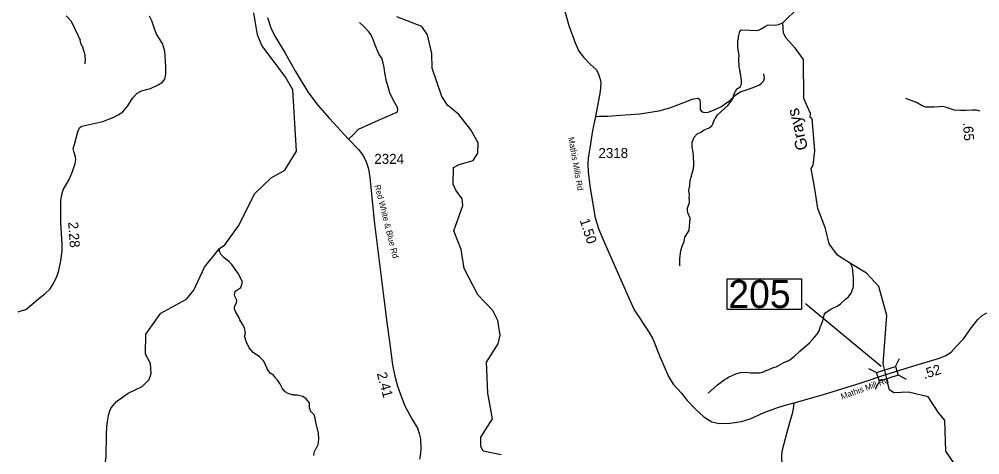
# Model space of a CAD drawing. Extents: x 1248224 to 1454986, y 825081 to 985870.
# Drawn here: x 1408611 to 1420659, y 887076 to 892543 of the extents above; entities that cross this region are included whole.
import ezdxf

# ---------------------------------------------------------------- set-up
doc = ezdxf.new("R2010")
doc.units = 0
for name, color, linetype in [('Exist Hydrographic Creek Single Shore', 7, 'Continuous'), ('Exist Hydrographic Creek Single Shore Label', 7, 'Continuous'), ('Exist Hydrographic Misc Water Feature', 7, 'Continuous'), ('Exist Road Non-System Type 51', 7, 'Continuous'), ('Exist Road Secondary Mileage Hundredths English Label', 7, 'Continuous'), ('Exist Road Secondary Structure Standard Bridge CELL', 7, 'Continuous'), ('Exist Road Secondary Structure Standard Bridge Number Label', 7, 'Continuous'), ('Exist Road Secondary Type 41 Attributed', 7, 'Continuous'), ('Exist Road Secondary Type 51 Attributed', 7, 'Continuous'), ('Exist Road Secondary Type 51 Label', 7, 'Continuous'), ('Exist Road Secondary Type 51 Number Label', 7, 'Continuous')]:
    doc.layers.add(name, color=color, linetype=linetype)

msp = doc.modelspace()

# ---------------------------------------------------------------- linework, layer by layer
at = {"layer": 'Exist Hydrographic Creek Single Shore'}
for points in [[(1410933, 889432), (1411124, 889666), (1411192, 889713), (1411360, 889949), (1411568, 890355), (1411772, 890551), (1411941, 890647), (1412087, 890887), (1412044, 891656), (1411947, 891825), (1411655, 892212), (1411599, 892348), (1411554, 892624)], [(1419506, 887969), (1419482, 888086), (1419445, 888217), (1419493, 888823), (1419392, 889187), (1419237, 889354), (1419039, 889479), (1418876, 889582), (1418770, 889725), (1418724, 889917), (1418629, 890169), (1418588, 890414), (1418545, 890668), (1418571, 890710), (1418591, 890893), (1418557, 891295), (1418533, 891311), (1418534, 891361), (1418454, 891546), (1418447, 892039), (1418349, 892175), (1418230, 892304), (1418198, 892370), (1418187, 892497), (1418393, 892700)], [(1409765, 887664), (1409833, 887744), (1409977, 887850), (1410154, 887932), (1410239, 888022), (1410265, 888097), (1410259, 888222), (1410195, 888338), (1410200, 888590), (1410388, 888852), (1410709, 889030), (1410802, 889143), (1410933, 889432)], [(1420341, 886965), (1420235, 887124), (1420219, 887510), (1420146, 887598), (1420010, 887803), (1419764, 887861), (1419582, 887856), (1419528, 887891), (1419506, 887969)], [(1409765, 887664), (1409748, 887638), (1409727, 887571), (1409714, 887495), (1409705, 887423), (1409702, 887333), (1409700, 887237), (1409698, 887145), (1409696, 887041), (1409678, 886931), (1409673, 886914)]]:
    msp.add_lwpolyline(points, dxfattribs=at)
at = {"layer": 'Exist Hydrographic Misc Water Feature'}
for points in [[(1409440, 891985), (1409438, 891993), (1409441, 892041), (1409435, 892114), (1409427, 892130), (1409427, 892138), (1409412, 892170), (1409412, 892178), (1409386, 892243), (1409374, 892275), (1409378, 892275), (1409356, 892332), (1409269, 892513), (1409201, 892586)], [(1414656, 887076), (1414432, 887123), (1414400, 887183), (1414402, 887298), (1414548, 887528), (1414488, 887848), (1414470, 888239), (1414617, 888469), (1414644, 888576), (1414614, 888761), (1414550, 888887), (1414362, 889084), (1414193, 889413), (1414156, 889653), (1414061, 889888), (1414175, 890204), (1414168, 890287), (1414087, 890397), (1414055, 890473), (1414059, 890683), (1414127, 890721), (1414303, 890770), (1414363, 890860), (1414366, 890992), (1414277, 891154), (1414123, 891348), (1413983, 891466), (1413910, 891575), (1413792, 891929), (1413787, 892113), (1413733, 892347), (1413660, 892450), (1413346, 892572)], [(1416901, 889443), (1416897, 889451), (1416895, 889475), (1416895, 889539), (1416909, 889635), (1416922, 889682), (1416950, 889754), (1416961, 889806), (1417015, 889892), (1417018, 889952), (1417024, 889984), (1417026, 890048), (1416999, 890113), (1416992, 890145), (1416993, 890171), (1417018, 890241), (1417019, 890287), (1417015, 890289), (1417016, 890340), (1417009, 890397), (1417023, 890457), (1417028, 890524), (1417032, 890532), (1417033, 890548), (1417041, 890572), (1417041, 890582), (1417067, 890668), (1417068, 890686), (1417072, 890700), (1417074, 890772), (1417070, 890780), (1417067, 890844), (1417052, 890941), (1417051, 891004), (1417055, 891008), (1417076, 891064), (1417113, 891103), (1417169, 891130), (1417202, 891153), (1417242, 891172), (1417258, 891176), (1417283, 891191), (1417297, 891207), (1417312, 891230), (1417337, 891294), (1417345, 891302), (1417370, 891345), (1417501, 891466), (1417538, 891509), (1417550, 891525), (1417567, 891557), (1417571, 891581), (1417586, 891624), (1417595, 891640), (1417621, 891672), (1417637, 891681), (1417652, 891695), (1417670, 891727), (1417670, 891789), (1417664, 891791), (1417662, 891843), (1417650, 891887), (1417652, 891891), (1417639, 891947), (1417637, 892043), (1417642, 892091), (1417628, 892156), (1417628, 892172), (1417624, 892180), (1417626, 892278), (1417631, 892300), (1417631, 892326), (1417638, 892340), (1417648, 892387), (1417662, 892405), (1417673, 892411), (1417869, 892402), (1417885, 892406), (1417917, 892421), (1417958, 892448), (1417998, 892468), (1418015, 892471), (1418102, 892469), (1418135, 892477), (1418187, 892497)], [(1412307, 887068), (1412310, 887100), (1412314, 887116), (1412331, 887152), (1412336, 887156), (1412360, 887207), (1412370, 887271), (1412363, 887351), (1412330, 887480), (1412323, 887536), (1412312, 887578), (1412265, 887625), (1412260, 887655), (1412254, 887658), (1412252, 887730), (1412209, 887780), (1412169, 887808), (1412098, 887825), (1412058, 887826), (1412050, 887830), (1412034, 887831), (1411986, 887844), (1411947, 887865), (1411908, 887913), (1411881, 887970), (1411852, 888011), (1411828, 888035), (1411826, 888043), (1411799, 888076), (1411760, 888101), (1411721, 888154), (1411722, 888159), (1411702, 888206), (1411679, 888253), (1411624, 888306), (1411547, 888362), (1411495, 888419), (1411460, 888492), (1411449, 888524), (1411444, 888554), (1411438, 888556), (1411451, 888604), (1411437, 888669), (1411413, 888717), (1411380, 888769), (1411371, 888794), (1411325, 888875), (1411313, 888907), (1411312, 888931), (1411314, 888941), (1411335, 888987), (1411340, 889018), (1411317, 889067), (1411313, 889083), (1411314, 889107), (1411318, 889123), (1411326, 889135), (1411391, 889177), (1411410, 889243), (1411363, 889346), (1411277, 889466), (1411246, 889499), (1411177, 889554), (1411138, 889595), (1411125, 889627), (1411124, 889666)], [(1417254, 887850), (1417368, 887954), (1417466, 888026), (1417490, 888037), (1417506, 888049), (1417597, 888092), (1417656, 888110), (1417737, 888113), (1417784, 888107), (1417896, 888104), (1417912, 888108), (1417928, 888115), (1417936, 888115), (1417976, 888134), (1417984, 888134), (1418073, 888172), (1418103, 888182), (1418210, 888237), (1418263, 888260), (1418332, 888309), (1418401, 888379), (1418522, 888482), (1418559, 888522), (1418613, 888588), (1418643, 888632), (1418660, 888691), (1418665, 888695), (1418690, 888759), (1418703, 888807), (1418705, 888831), (1418724, 888858), (1418757, 888885), (1418789, 888905), (1418870, 888943), (1418910, 888972), (1418974, 889030), (1419012, 889060), (1419045, 889107), (1419071, 889170), (1419075, 889194), (1419076, 889250), (1419073, 889266), (1419074, 889314), (1419070, 889323), (1419068, 889403), (1419060, 889435), (1419039, 889479)]]:
    msp.add_lwpolyline(points, dxfattribs=at)
at = {"layer": 'Exist Road Non-System Type 51'}
for points in [[(1412740, 891037), (1412806, 891101), (1412844, 891143), (1412866, 891164), (1413119, 891277), (1413300, 891357), (1413337, 891371), (1413356, 891386), (1413361, 891406), (1413357, 891435), (1413323, 891495), (1413261, 891616), (1413248, 891671), (1413218, 891760), (1413195, 891872), (1413188, 891937), (1413162, 892044), (1413123, 892109), (1413077, 892216), (1413049, 892287), (1413021, 892351), (1412997, 892386), (1412928, 892456), (1412877, 892503)], [(1415839, 891324), (1415885, 891325), (1415995, 891327), (1416153, 891337), (1416396, 891357), (1416634, 891395), (1416773, 891432), (1416948, 891498), (1417063, 891544), (1417097, 891550), (1417122, 891552), (1417145, 891540), (1417153, 891501), (1417150, 891437), (1417153, 891410), (1417167, 891386), (1417202, 891372), (1417251, 891375), (1417319, 891403), (1417410, 891442), (1417522, 891524), (1417599, 891596), (1417655, 891631), (1417758, 891664), (1417836, 891694), (1417897, 891720), (1417922, 891741), (1417946, 891767), (1417960, 891805), (1417950, 891856)], [(1419863, 891499), (1419731, 891550)]]:
    msp.add_lwpolyline(points, dxfattribs=at)
at = {"layer": 'Exist Road Secondary Structure Standard Bridge CELL'}
for p, q in [((1419600, 888186), (1419651, 888287)), ((1419264, 888160), (1419365, 888109)), ((1419636, 888078), (1419737, 888027)), ((1419350, 887898), (1419401, 887999))]:
    msp.add_line(p, q, dxfattribs=at)
msp.add_lwpolyline([(1419365, 888109), (1419600, 888186), (1419636, 888076), (1419401, 887999)], close=True, dxfattribs=at)
at = {"layer": 'Exist Road Secondary Structure Standard Bridge Number Label'}
msp.add_line((1419422, 888183), (1418472, 888969), dxfattribs=at)
msp.add_lwpolyline([(1417492, 889284), (1418421, 889284), (1418421, 888900), (1417492, 888900)], close=True, dxfattribs=at)
at = {"layer": 'Exist Road Secondary Type 41 Attributed'}
msp.add_lwpolyline([(1420663, 891388), (1420618, 891403), (1420569, 891401), (1420490, 891396), (1420417, 891396), (1420340, 891403), (1420279, 891423), (1420230, 891438), (1420193, 891447), (1420151, 891445), (1420087, 891438), (1420038, 891438), (1419981, 891440), (1419937, 891457), (1419863, 891499), (1419856, 891502)], dxfattribs=at)
at = {"layer": 'Exist Road Secondary Type 51 Attributed'}
for points in [[(1415423, 892762), (1415505, 892464), (1415583, 892248), (1415628, 892144), (1415687, 892065), (1415777, 891975), (1415850, 891908), (1415876, 891854), (1415895, 891804), (1415904, 891750), (1415898, 891638), (1415839, 891324), (1415800, 891147), (1415766, 890924), (1415749, 890802), (1415744, 890724), (1415746, 890628), (1415766, 890451), (1415805, 890220), (1415833, 890049), (1415881, 889903), (1415968, 889697), (1416235, 889091), (1416322, 888897), (1416513, 888611), (1416558, 888530), (1416645, 888310), (1416754, 888061), (1416813, 887963), (1416917, 887850), (1416988, 887757), (1417083, 887656), (1417196, 887552), (1417300, 887490), (1417390, 887468), (1417527, 887473), (1417671, 887493), (1417780, 887527), (1417955, 887608), (1418101, 887662), (1418219, 887698), (1418331, 887729)], [(1409852, 891341), (1409910, 891379), (1409972, 891457), (1410030, 891553), (1410091, 891613), (1410144, 891645), (1410257, 891675), (1410354, 891719), (1410407, 891751), (1410439, 891791), (1410449, 891855), (1410449, 891950), (1410436, 892141), (1410420, 892197), (1410407, 892240), (1410332, 892357), (1410303, 892434), (1410274, 892521), (1410245, 892580)], [(1411724, 892566), (1411768, 892436), (1411815, 892339), (1411945, 892116), (1412076, 891889), (1412233, 891631), (1412351, 891469), (1412502, 891298), (1412740, 891037), (1412866, 890909), (1412925, 890833), (1412963, 890755), (1412993, 890665), (1413008, 890557), (1413024, 890391), (1413066, 889975), (1413115, 889608), (1413184, 889037), (1413228, 888708), (1413254, 888497), (1413275, 888334), (1413291, 888206), (1413323, 888063), (1413357, 887938), (1413401, 887814), (1413447, 887691), (1413535, 887529), (1413605, 887409), (1413628, 887344), (1413643, 887276), (1413647, 887150), (1413643, 887091), (1413632, 887023)], [(1408596, 888872), (1408647, 888887), (1408695, 888901), (1408769, 888964), (1408859, 889036), (1408933, 889097), (1408998, 889160), (1409044, 889233), (1409084, 889312), (1409109, 889390), (1409132, 889512), (1409151, 889634), (1409151, 889724), (1409132, 889989), (1409132, 890186), (1409132, 890273), (1409144, 890341), (1409161, 890400), (1409237, 890532), (1409279, 890633), (1409314, 890734), (1409321, 890782), (1409317, 890818), (1409300, 890872), (1409289, 890921), (1409304, 890971), (1409350, 891146), (1409373, 891184), (1409396, 891200), (1409436, 891211), (1409510, 891226), (1409659, 891259), (1409724, 891285), (1409796, 891314), (1409852, 891341)], [(1419482, 888086), (1419845, 888199), (1420154, 888289), (1420233, 888321), (1420299, 888366), (1420361, 888435), (1420457, 888538), (1420555, 888676), (1420634, 888774), (1420688, 888824), (1420747, 888860)], [(1418331, 887729), (1418699, 887835), (1419171, 887978), (1419482, 888086)], [(1417601, 884066), (1417763, 884223), (1417863, 884316), (1417982, 884452), (1418041, 884531), (1418080, 884588), (1418112, 884647), (1418172, 884811), (1418197, 884920), (1418206, 885091), (1418223, 885291), (1418238, 885549), (1418285, 886099), (1418307, 886387), (1418309, 886512), (1418305, 886579), (1418204, 886873), (1418177, 887013), (1418174, 887084), (1418189, 887156), (1418258, 887424), (1418312, 887612), (1418327, 887681), (1418331, 887729)]]:
    msp.add_lwpolyline(points, dxfattribs=at)

# ---------------------------------------------------------------- texts
at = {"layer": 'Exist Hydrographic Creek Single Shore Label'}
msp.add_text('Grays', height=150, rotation=103.3882, dxfattribs=at).set_placement((1418506, 890917))
at = {"layer": 'Exist Road Secondary Mileage Hundredths English Label'}
for s, rotation, p in [('.65', 274.2437, (1420447, 891244)), ('2.28', 274.0824, (1409225, 889996)), ('1.50', 288.0901, (1415639, 890021)), ('.52', 17.6056, (1419964, 888026)), ('2.41', 285.1614, (1413095, 888096))]:
    msp.add_text(s, height=125, rotation=rotation, dxfattribs=at).set_placement(p)
at = {"layer": 'Exist Road Secondary Structure Standard Bridge Number Label'}
msp.add_text('205', height=350, dxfattribs=at).set_placement((1417505, 888919))
at = {"layer": 'Exist Road Secondary Type 51 Label'}
for s, rotation, p in [('Mathis Mills Rd', 279.8871, (1415497, 891058)), ('Red White & Blue Rd', 284.1903, (1413067, 890456)), ('Mathis Mill Rd', 19.964, (1418932, 887769))]:
    msp.add_text(s, height=75, rotation=rotation, dxfattribs=at).set_placement(p)
at = {"layer": 'Exist Road Secondary Type 51 Number Label'}
for s, p in [('2318', (1415876, 890802)), ('2324', (1413065, 890728))]:
    msp.add_text(s, height=125, dxfattribs=at).set_placement(p)

doc.saveas('drawing.dxf')
